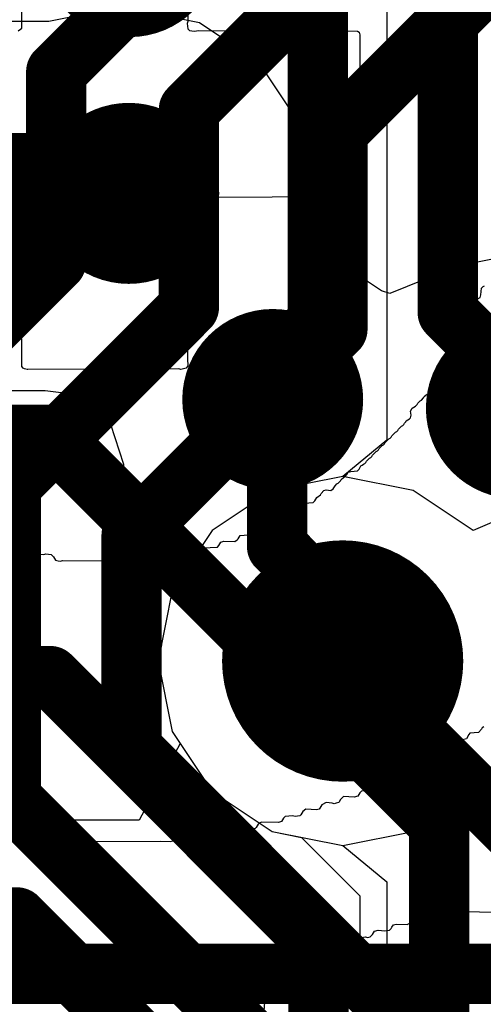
# Model space of a CAD drawing. Header units: millimetres. Extents: x -2 to 68, y -2 to 27.4.
# Tile 502 of 594: x 59.489 to 60.258, y 5.156 to 6.788. Entities that reach past the tile are written whole.
import ezdxf

# ---------------------------------------------------------------- set-up
doc = ezdxf.new("R2010")
doc.units = ezdxf.units.MM
for name, color, linetype in [('BottomLayer', 5, 'Continuous'), ('DrillGuide', 244, 'Continuous'), ('MidLayer1', 16, 'Continuous'), ('MidLayer2', 76, 'Continuous'), ('MidLayer3', 90, 'Continuous'), ('MidLayer4', 156, 'Continuous'), ('MidLayer5', 130, 'Continuous'), ('MidLayer6', 216, 'Continuous'), ('MidLayer7', 6, 'Continuous'), ('MidLayer8', 54, 'Continuous'), ('MultiLayer', 9, 'Continuous'), ('TopSolder', 216, 'Continuous'), ('ViaHoleLayer', 16, 'Continuous')]:
    doc.layers.add(name, color=color, linetype=linetype)

msp = doc.modelspace()

# ---------------------------------------------------------------- linework, layer by layer
at = {"layer": 'BottomLayer'}
for points, const_width in [([(60.1993, 6.3025), (60.1993, 7.1507)], 0.1), ([(59.9839, 6.2874), (59.9839, 7.0661)], 0.1), ([(59.035, 6.5), (59.6703, 6.5)], 0.2), ([(60.1993, 6.3025), (60.313, 6.1888)], 0.1), ([(59.909, 6.2125), (59.9839, 6.2874)], 0.1), ([(59.909, 6.1584), (59.909, 6.2125)], 0.1), ([(59.035, 6.1), (59.54, 6.1)], 0.1), ([(59.54, 6.1), (60.185, 5.455)], 0.1), ([(59.035, 5.7), (59.54, 5.7)], 0.1), ([(59.54, 5.7), (59.985, 5.255)], 0.1), ([(60.185, 2.9561), (60.185, 5.455)], 0.1), ([(59.035, 5.3), (59.485, 5.3)], 0.1), ([(59.485, 5.3), (59.785, 5)], 0.1), ([(59.985, 3.0389), (59.985, 5.255)], 0.1)]:
    msp.add_lwpolyline(points, dxfattribs=dict(at, const_width=const_width))
for points, const_width in [([(59.597, 6.909, 1), (59.747, 6.909, 1)], 0.15), ([(59.5953, 6.5, 1), (59.7453, 6.5, 1)], 0.15), ([(59.6203, 6.5, 1), (59.7203, 6.5, 1)], 0.1), ([(60.1743, 6.3025, 1), (60.2243, 6.3025, 1)], 0.05), ([(60.1743, 6.3025, 1), (60.2243, 6.3025, 1)], 0.05), ([(59.9589, 6.2874, 1), (60.0089, 6.2874, 1)], 0.05), ([(59.9589, 6.2874, 1), (60.0089, 6.2874, 1)], 0.05), ([(59.834, 6.1584, 1), (59.984, 6.1584, 1)], 0.15), ([(60.238, 6.1439, 1), (60.388, 6.1439, 1)], 0.15), ([(59.884, 6.2125, 1), (59.934, 6.2125, 1)], 0.05), ([(59.884, 6.2125, 1), (59.934, 6.2125, 1)], 0.05), ([(59.884, 6.1584, 1), (59.934, 6.1584, 1)], 0.05), ([(59.515, 6.1, 1), (59.565, 6.1, 1)], 0.05), ([(59.515, 6.1, 1), (59.565, 6.1, 1)], 0.05), ([(59.515, 5.7, 1), (59.565, 5.7, 1)], 0.05), ([(59.515, 5.7, 1), (59.565, 5.7, 1)], 0.05), ([(60.16, 5.455, 1), (60.21, 5.455, 1)], 0.05), ([(60.16, 5.455, 1), (60.21, 5.455, 1)], 0.05), ([(59.46, 5.3, 1), (59.51, 5.3, 1)], 0.05), ([(59.46, 5.3, 1), (59.51, 5.3, 1)], 0.05), ([(59.96, 5.255, 1), (60.01, 5.255, 1)], 0.05), ([(59.96, 5.255, 1), (60.01, 5.255, 1)], 0.05)]:
    msp.add_lwpolyline(points, format="xyb", close=True, dxfattribs=dict(at, const_width=const_width))
at = {"layer": 'DrillGuide'}
for points, const_width in [([(59.6453, 6.5, 1), (59.6953, 6.5, 1)], 0.05), ([(59.884, 6.1584, 1), (59.934, 6.1584, 1)], 0.05), ([(59.975, 5.725, 1), (60.075, 5.725, 1)], 0.1)]:
    msp.add_lwpolyline(points, format="xyb", close=True, dxfattribs=dict(at, const_width=const_width))
at = {"layer": 'MidLayer1'}
for p, q in [((60.025, 6.0309), (59.9079, 6.0076)), ((60.1421, 6.0076), (60.025, 6.0309)), ((59.9079, 6.0076), (59.8087, 5.9413)), ((60.2413, 5.9413), (60.1421, 6.0076)), ((60.3587, 5.9913), (60.2413, 5.9413)), ((59.8087, 5.9413), (59.7424, 5.8421)), ((59.7424, 5.8421), (59.7191, 5.725)), ((59.7191, 5.725), (59.7424, 5.608)), ((59.7424, 5.608), (59.8087, 5.5087)), ((60.2413, 5.5087), (60.3587, 5.5587)), ((59.8087, 5.5087), (59.9079, 5.4424)), ((60.1421, 5.4424), (60.2413, 5.5087)), ((59.9079, 5.4424), (60.025, 5.4191)), ((60.025, 5.4191), (60.1421, 5.4424))]:
    msp.add_line(p, q, dxfattribs=at)
at = {"layer": 'MidLayer1', "const_width": 0.2}
msp.add_lwpolyline([(59.925, 5.725, 1), (60.125, 5.725, 1)], format="xyb", close=True, dxfattribs=at)
at = {"layer": 'MidLayer2'}
for p, q in [((60.025, 6.0309), (59.9079, 6.0076)), ((60.1421, 6.0076), (60.025, 6.0309)), ((59.9079, 6.0076), (59.8087, 5.9413)), ((60.2413, 5.9413), (60.1421, 6.0076)), ((60.3587, 5.9913), (60.2413, 5.9413)), ((59.8087, 5.9413), (59.7424, 5.8421)), ((59.7424, 5.8421), (59.7191, 5.725)), ((59.7191, 5.725), (59.7424, 5.608)), ((59.7424, 5.608), (59.7554, 5.5885)), ((59.7554, 5.5885), (59.6875, 5.4615)), ((59.6875, 5.4615), (59.4419, 5.4615))]:
    msp.add_line(p, q, dxfattribs=at)
at = {"layer": 'MidLayer2', "const_width": 0.2}
msp.add_lwpolyline([(59.925, 5.725, 1), (60.125, 5.725, 1)], format="xyb", close=True, dxfattribs=at)
at = {"layer": 'MidLayer2', "const_width": 0.1}
msp.add_lwpolyline([(59.3364, 5.2066), (60.7202, 5.2066)], dxfattribs=at)
at = {"layer": 'MidLayer3'}
for p, q in [((60.025, 6.0309), (59.9079, 6.0076)), ((60.1421, 6.0076), (60.025, 6.0309)), ((59.9079, 6.0076), (59.8087, 5.9413)), ((60.2413, 5.9413), (60.1421, 6.0076)), ((60.3587, 5.9913), (60.2413, 5.9413)), ((59.8087, 5.9413), (59.7424, 5.8421)), ((59.7424, 5.8421), (59.7191, 5.725)), ((59.7191, 5.725), (59.7424, 5.608)), ((59.7424, 5.608), (59.8087, 5.5087)), ((60.2413, 5.5087), (60.3587, 5.5587)), ((59.8087, 5.5087), (59.9079, 5.4424)), ((60.1421, 5.4424), (60.2413, 5.5087)), ((59.9079, 5.4424), (60.025, 5.4191)), ((60.025, 5.4191), (60.1421, 5.4424))]:
    msp.add_line(p, q, dxfattribs=at)
at = {"layer": 'MidLayer3', "const_width": 0.2}
msp.add_lwpolyline([(59.925, 5.725, 1), (60.125, 5.725, 1)], format="xyb", close=True, dxfattribs=at)
at = {"layer": 'MidLayer4'}
for p, q in [((59.6433, 6.8059), (59.5377, 6.7849)), ((59.7874, 6.7826), (59.6703, 6.8059)), ((59.5377, 6.7849), (59.1472, 6.7849)), ((59.8866, 6.7163), (59.7874, 6.7826)), ((59.9529, 6.6171), (59.8866, 6.7163)), ((59.9762, 6.5), (59.9529, 6.6171)), ((59.957, 6.4037), (59.9762, 6.5)), ((60.0065, 6.3939), (59.957, 6.4037)), ((60.313, 6.3988), (60.2154, 6.3794)), ((60.0892, 6.3386), (60.0065, 6.3939)), ((60.2154, 6.3794), (60.103, 6.3341)), ((60.103, 6.3341), (60.0892, 6.3386)), ((59.1472, 6.1731), (59.5315, 6.1731)), ((59.5315, 6.1731), (59.6259, 6.1618)), ((59.6259, 6.1618), (59.6613, 6.0514)), ((59.6613, 6.0514), (59.6613, 5.915)), ((59.6613, 5.915), (59.6807, 5.8175)), ((59.6807, 5.8175), (59.7245, 5.7519)), ((59.7245, 5.7519), (59.7191, 5.725)), ((59.7191, 5.725), (59.7424, 5.608)), ((59.7424, 5.608), (59.8087, 5.5087)), ((60.2416, 5.5088), (60.3587, 5.5587)), ((59.8087, 5.5087), (59.9079, 5.4424)), ((60.1421, 5.4424), (60.24, 5.5078)), ((60.24, 5.5078), (60.2416, 5.5088)), ((59.9079, 5.4424), (60.025, 5.4191)), ((60.025, 5.4191), (60.1421, 5.4424))]:
    msp.add_line(p, q, dxfattribs=at)
for points, const_width in [([(59.597, 6.909, 1), (59.747, 6.909, 1)], 0.15), ([(59.5953, 6.5, 1), (59.7453, 6.5, 1)], 0.15), ([(59.5933, 6.5, 1), (59.6933, 6.5, 1)], 0.1), ([(59.5933, 6.5, 1), (59.6933, 6.5, 1)], 0.1), ([(59.6203, 6.5, 1), (59.7203, 6.5, 1)], 0.1), ([(59.5723, 6.479, 1), (59.6723, 6.479, 1)], 0.1), ([(59.5723, 6.479, 1), (59.6723, 6.479, 1)], 0.1), ([(59.834, 6.1584, 1), (59.984, 6.1584, 1)], 0.15), ([(60.238, 6.1439, 1), (60.388, 6.1439, 1)], 0.15), ([(59.8912, 6.1512, 1), (59.9412, 6.1512, 1)], 0.05), ([(59.8912, 5.915, 1), (59.9412, 5.915, 1)], 0.05), ([(59.8912, 5.915, 1), (59.9412, 5.915, 1)], 0.05), ([(59.925, 5.725, 1), (60.125, 5.725, 1)], 0.2), ([(60, 5.8062, 1), (60.05, 5.8062, 1)], 0.05), ([(60, 5.8062, 1), (60.05, 5.8062, 1)], 0.05), ([(60, 5.725, 1), (60.05, 5.725, 1)], 0.05)]:
    msp.add_lwpolyline(points, format="xyb", close=True, dxfattribs=dict(at, const_width=const_width))
for points, const_width in [([(59.6223, 6.479), (59.6433, 6.5)], 0.2), ([(59.6433, 6.5), (59.6703, 6.5)], 0.2), ([(59.1472, 6.479), (59.6223, 6.479)], 0.2), ([(59.9162, 5.915), (59.9162, 6.1512)], 0.1), ([(59.9162, 5.915), (60.025, 5.8062)], 0.1), ([(60.025, 5.725), (60.025, 5.8062)], 0.1)]:
    msp.add_lwpolyline(points, dxfattribs=dict(at, const_width=const_width))
at = {"layer": 'MidLayer5'}
for p, q in [((60.025, 6.0309), (59.9079, 6.0076)), ((60.1421, 6.0076), (60.025, 6.0309)), ((59.9079, 6.0076), (59.8087, 5.9413)), ((60.2413, 5.9413), (60.1421, 6.0076)), ((60.3587, 5.9913), (60.2413, 5.9413)), ((59.8087, 5.9413), (59.7424, 5.8421)), ((59.7424, 5.8421), (59.7191, 5.725)), ((59.7191, 5.725), (59.7424, 5.608)), ((59.7424, 5.608), (59.8087, 5.5087)), ((59.8087, 5.5087), (59.9079, 5.4424)), ((59.9079, 5.4424), (59.9568, 5.4327)), ((59.9568, 5.4327), (60.0536, 5.3359)), ((60.0536, 5.3359), (60.0536, 3.9104))]:
    msp.add_line(p, q, dxfattribs=at)
for points, const_width in [([(59.925, 5.725, 1), (60.125, 5.725, 1)], 0.2), ([(60, 5.725, 1), (60.05, 5.725, 1)], 0.05)]:
    msp.add_lwpolyline(points, format="xyb", close=True, dxfattribs=dict(at, const_width=const_width))
at = {"layer": 'MidLayer5', "const_width": 0.1}
msp.add_lwpolyline([(60.025, 5.725), (60.3085, 5.4415)], dxfattribs=at)
at = {"layer": 'MidLayer6', "const_width": 0.1}
for points in [[(60.0163, 6.602), (60.6134, 7.1992)], [(59.77, 6.6386), (60.2351, 7.1037)], [(59.55, 6.7014), (59.85, 7.0014)], [(59.55, 6.3868), (59.55, 6.7014)], [(59.77, 6.3115), (59.77, 6.6386)], [(60.0163, 6.2749), (60.0163, 6.602)], [(59.275, 6.1118), (59.55, 6.3868)], [(59.475, 6.0165), (59.77, 6.3115)], [(59.675, 5.9336), (60.0163, 6.2749)], [(59.475, 5.4972), (59.475, 6.0165)], [(59.675, 5.58), (59.675, 5.9336)], [(59.675, 5.58), (60.2099, 5.0451)], [(59.475, 5.4972), (60.0099, 4.9623)]]:
    msp.add_lwpolyline(points, dxfattribs=at)
at = {"layer": 'MidLayer6'}
for points, const_width in [([(59.525, 6.7014, 1), (59.575, 6.7014, 1)], 0.05), ([(59.525, 6.7014, 1), (59.575, 6.7014, 1)], 0.05), ([(59.745, 6.6386, 1), (59.795, 6.6386, 1)], 0.05), ([(59.745, 6.6386, 1), (59.795, 6.6386, 1)], 0.05), ([(59.9913, 6.602, 1), (60.0413, 6.602, 1)], 0.05), ([(59.9913, 6.602, 1), (60.0413, 6.602, 1)], 0.05), ([(59.525, 6.3868, 1), (59.575, 6.3868, 1)], 0.05), ([(59.525, 6.3868, 1), (59.575, 6.3868, 1)], 0.05), ([(59.745, 6.3115, 1), (59.795, 6.3115, 1)], 0.05), ([(59.745, 6.3115, 1), (59.795, 6.3115, 1)], 0.05), ([(59.9913, 6.2749, 1), (60.0413, 6.2749, 1)], 0.05), ([(59.9913, 6.2749, 1), (60.0413, 6.2749, 1)], 0.05), ([(59.45, 6.0165, 1), (59.5, 6.0165, 1)], 0.05), ([(59.45, 6.0165, 1), (59.5, 6.0165, 1)], 0.05), ([(59.65, 5.9336, 1), (59.7, 5.9336, 1)], 0.05), ([(59.65, 5.9336, 1), (59.7, 5.9336, 1)], 0.05), ([(59.925, 5.725, 1), (60.125, 5.725, 1)], 0.2), ([(59.65, 5.58, 1), (59.7, 5.58, 1)], 0.05), ([(59.65, 5.58, 1), (59.7, 5.58, 1)], 0.05), ([(59.45, 5.4972, 1), (59.5, 5.4972, 1)], 0.05), ([(59.45, 5.4972, 1), (59.5, 5.4972, 1)], 0.05)]:
    msp.add_lwpolyline(points, format="xyb", close=True, dxfattribs=dict(at, const_width=const_width))
at = {"layer": 'MidLayer7'}
for p, q in [((60.025, 6.0309), (59.9079, 6.0076)), ((60.1421, 6.0076), (60.025, 6.0309)), ((59.9079, 6.0076), (59.8087, 5.9413)), ((60.2413, 5.9413), (60.1421, 6.0076)), ((60.3587, 5.9913), (60.2413, 5.9413)), ((59.8087, 5.9413), (59.7424, 5.8421)), ((59.7424, 5.8421), (59.7191, 5.725)), ((59.7191, 5.725), (59.7424, 5.608)), ((59.7424, 5.608), (59.8087, 5.5087)), ((60.2413, 5.5087), (60.3587, 5.5587)), ((59.8087, 5.5087), (59.9079, 5.4424)), ((60.1421, 5.4424), (60.2413, 5.5087)), ((59.9079, 5.4424), (60.025, 5.4191)), ((60.025, 5.4191), (60.1421, 5.4424))]:
    msp.add_line(p, q, dxfattribs=at)
at = {"layer": 'MidLayer7', "const_width": 0.2}
msp.add_lwpolyline([(59.925, 5.725, 1), (60.125, 5.725, 1)], format="xyb", close=True, dxfattribs=at)
at = {"layer": 'MidLayer8'}
for p, q in [((60.098, 8.3856), (60.098, 6.0908)), ((60.098, 6.0908), (60.025, 6.0309)), ((60.025, 6.0309), (59.9079, 6.0076)), ((59.9079, 6.0076), (59.8087, 5.9413)), ((59.8087, 5.9413), (59.7424, 5.8421)), ((59.7424, 5.8421), (59.7191, 5.725)), ((59.7191, 5.725), (59.7424, 5.608)), ((59.7424, 5.608), (59.8087, 5.5087)), ((59.8087, 5.5087), (59.9079, 5.4424)), ((59.9079, 5.4424), (60.025, 5.4191)), ((60.025, 5.4191), (60.098, 5.3592)), ((60.098, 5.3592), (60.098, 1.196))]:
    msp.add_line(p, q, dxfattribs=at)
at = {"layer": 'MidLayer8', "const_width": 0.2}
msp.add_lwpolyline([(59.925, 5.725, 1), (60.125, 5.725, 1)], format="xyb", close=True, dxfattribs=at)
at = {"layer": 'MultiLayer'}
for points, const_width in [([(59.597, 6.909, 1), (59.747, 6.909, 1)], 0.15), ([(59.5953, 6.5, 1), (59.7453, 6.5, 1)], 0.15), ([(59.834, 6.1584, 1), (59.984, 6.1584, 1)], 0.15), ([(60.238, 6.1439, 1), (60.388, 6.1439, 1)], 0.15), ([(59.925, 5.725, 1), (60.125, 5.725, 1)], 0.2)]:
    msp.add_lwpolyline(points, format="xyb", close=True, dxfattribs=dict(at, const_width=const_width))
at = {"layer": 'TopSolder'}
for p, q in [((59.4927, 6.7738), (59.4938, 7.0416)), ((59.7676, 7.0223), (59.7681, 6.7848)), ((59.4871, 6.7694), (59.491, 6.7722)), ((59.491, 6.7722), (59.4927, 6.7738)), ((59.7681, 6.7848), (59.767, 6.7815)), ((59.767, 6.7815), (59.7681, 6.7727)), ((59.7681, 6.7727), (59.7709, 6.7699)), ((59.7709, 6.7699), (59.7786, 6.7688)), ((59.7786, 6.7688), (59.7863, 6.7699)), ((59.7863, 6.7699), (60.0497, 6.7688)), ((60.0497, 6.7688), (60.0525, 6.7672)), ((60.0525, 6.7672), (60.0536, 6.7628)), ((60.0536, 6.7628), (60.0525, 6.4972)), ((59.4915, 6.4917), (59.4888, 6.4945)), ((60.0464, 6.4945), (59.7698, 6.4934)), ((60.0508, 6.4956), (60.0464, 6.4945)), ((60.0525, 6.4972), (60.0508, 6.4956)), ((59.4927, 6.2129), (59.4915, 6.4917)), ((59.7698, 6.4934), (59.767, 6.4873)), ((59.767, 6.4873), (59.7681, 6.4664)), ((59.7681, 6.4664), (59.7676, 6.2256)), ((60.253, 6.3275), (60.2541, 6.3319)), ((60.2541, 6.3319), (60.2552, 6.3429)), ((60.2552, 6.3429), (60.258, 6.3457)), ((60.258, 6.3457), (60.2602, 6.3468)), ((60.2431, 6.3198), (60.2458, 6.3236)), ((60.2442, 6.3011), (60.2431, 6.3198)), ((60.2458, 6.3236), (60.2481, 6.3247)), ((60.2481, 6.3247), (60.253, 6.3275)), ((60.2431, 6.2966), (60.2442, 6.3011)), ((60.2332, 6.2768), (60.2343, 6.2911)), ((60.2343, 6.2911), (60.2431, 6.2966)), ((60.2216, 6.2542), (60.2227, 6.2674)), ((60.2227, 6.2674), (60.2255, 6.2713)), ((60.2255, 6.2713), (60.2315, 6.2752)), ((60.2315, 6.2752), (60.2332, 6.2768)), ((60.2133, 6.2482), (60.2161, 6.2509)), ((60.2161, 6.2509), (60.2216, 6.2542)), ((60.2084, 6.2311), (60.2122, 6.2349)), ((60.2122, 6.2349), (60.2133, 6.2482)), ((59.7676, 6.2256), (59.7681, 6.214)), ((60.1902, 6.2129), (60.193, 6.2179)), ((60.193, 6.2179), (60.1952, 6.219)), ((60.1952, 6.219), (60.2012, 6.2239)), ((60.2012, 6.2239), (60.2023, 6.2261)), ((60.2023, 6.2261), (60.2062, 6.23)), ((60.2062, 6.23), (60.2084, 6.2311)), ((59.4954, 6.2101), (59.4927, 6.2129)), ((59.4976, 6.209), (59.4954, 6.2101)), ((59.502, 6.2079), (59.4976, 6.209)), ((59.5031, 6.2079), (59.502, 6.2079)), ((59.7533, 6.209), (59.5031, 6.2079)), ((59.7566, 6.2079), (59.7533, 6.209)), ((59.7654, 6.2101), (59.7566, 6.2079)), ((59.7681, 6.214), (59.7654, 6.2101)), ((60.1841, 6.198), (60.1896, 6.2013)), ((60.1896, 6.2013), (60.1913, 6.2063)), ((60.1913, 6.2063), (60.1902, 6.2129)), ((60.1693, 6.1831), (60.1731, 6.187)), ((60.1731, 6.187), (60.1753, 6.1881)), ((60.1753, 6.1881), (60.1792, 6.1909)), ((60.1792, 6.1909), (60.1803, 6.1931)), ((60.1803, 6.1931), (60.1841, 6.198)), ((60.1654, 6.1672), (60.1693, 6.1699)), ((60.1698, 6.1749), (60.1693, 6.1831)), ((60.1693, 6.1699), (60.1698, 6.1749)), ((60.1483, 6.1501), (60.1494, 6.1523)), ((60.1494, 6.1523), (60.1533, 6.1561)), ((60.1533, 6.1561), (60.1555, 6.1573)), ((60.1555, 6.1573), (60.1593, 6.1611)), ((60.1593, 6.1611), (60.1604, 6.1633)), ((60.1604, 6.1633), (60.1632, 6.1661)), ((60.1632, 6.1661), (60.1654, 6.1672)), ((60.1373, 6.1391), (60.1401, 6.144)), ((60.1384, 6.1325), (60.1373, 6.1391)), ((60.1401, 6.144), (60.1456, 6.1473)), ((60.1456, 6.1473), (60.1483, 6.1501)), ((60.1263, 6.117), (60.1274, 6.1192)), ((60.1274, 6.1192), (60.1296, 6.1214)), ((60.1296, 6.1214), (60.1301, 6.1231)), ((60.1301, 6.1231), (60.1357, 6.1264)), ((60.1357, 6.1264), (60.1373, 6.128)), ((60.1373, 6.128), (60.1384, 6.1325)), ((60.1064, 6.0983), (60.1125, 6.1044)), ((60.1125, 6.1044), (60.1147, 6.1055)), ((60.1147, 6.1055), (60.1164, 6.1071)), ((60.1164, 6.1071), (60.1175, 6.1093)), ((60.1175, 6.1093), (60.1224, 6.1143)), ((60.1224, 6.1143), (60.1246, 6.1154)), ((60.1246, 6.1154), (60.1263, 6.117)), ((60.0943, 6.0851), (60.0954, 6.0873)), ((60.0954, 6.0873), (60.1015, 6.0933)), ((60.1015, 6.0933), (60.1037, 6.0944)), ((60.1037, 6.0944), (60.1053, 6.0961)), ((60.1053, 6.0961), (60.1064, 6.0983)), ((60.0745, 6.0663), (60.0806, 6.0724)), ((60.0806, 6.0724), (60.0828, 6.0735)), ((60.0828, 6.0735), (60.0844, 6.0752)), ((60.0844, 6.0752), (60.0855, 6.0774)), ((60.0855, 6.0774), (60.0905, 6.0823)), ((60.0905, 6.0823), (60.0927, 6.0834)), ((60.0927, 6.0834), (60.0943, 6.0851)), ((60.0618, 6.0526), (60.0635, 6.0542)), ((60.0635, 6.0542), (60.0646, 6.0564)), ((60.0646, 6.0564), (60.0695, 6.0614)), ((60.0695, 6.0614), (60.0717, 6.0625)), ((60.0717, 6.0625), (60.0734, 6.0641)), ((60.0734, 6.0641), (60.0745, 6.0663)), ((60.0326, 6.0344), (60.0343, 6.0382)), ((60.0343, 6.0382), (60.0387, 6.0393)), ((60.0387, 6.0393), (60.0497, 6.0404)), ((60.0497, 6.0404), (60.0525, 6.0432)), ((60.0525, 6.0432), (60.0536, 6.0454)), ((60.0536, 6.0454), (60.0552, 6.0482)), ((60.0552, 6.0482), (60.0574, 6.0493)), ((60.0574, 6.0493), (60.0596, 6.0515)), ((60.0596, 6.0515), (60.0618, 6.0526)), ((60.0177, 6.0195), (60.0216, 6.0234)), ((60.0216, 6.0234), (60.0227, 6.0256)), ((60.0227, 6.0256), (60.0266, 6.0294)), ((60.0266, 6.0294), (60.0288, 6.0305)), ((60.0288, 6.0305), (60.0326, 6.0344)), ((59.9896, 6.0024), (59.9935, 6.0074)), ((59.9935, 6.0074), (59.9979, 6.0085)), ((59.9979, 6.0085), (60.0056, 6.0074)), ((60.0056, 6.0074), (60.0095, 6.0101)), ((60.0095, 6.0101), (60.0128, 6.0156)), ((60.0128, 6.0156), (60.0155, 6.0184)), ((60.0155, 6.0184), (60.0177, 6.0195)), ((59.9759, 5.9875), (59.9786, 5.9903)), ((59.9786, 5.9903), (59.9819, 5.9958)), ((59.9819, 5.9958), (59.9885, 6.0002)), ((59.9885, 6.0002), (59.9896, 6.0024)), ((59.9356, 5.9683), (59.939, 5.9738)), ((59.939, 5.9738), (59.9417, 5.9765)), ((59.9417, 5.9765), (59.956, 5.9776)), ((59.956, 5.9776), (59.9615, 5.9864)), ((59.9615, 5.9864), (59.9759, 5.9875)), ((59.912, 5.9556), (59.9158, 5.9594)), ((59.9158, 5.9594), (59.9191, 5.965)), ((59.9191, 5.965), (59.9334, 5.9661)), ((59.9334, 5.9661), (59.9356, 5.9683)), ((59.8723, 5.9369), (59.8761, 5.9429)), ((59.8761, 5.9429), (59.8778, 5.9446)), ((59.8778, 5.9446), (59.8921, 5.9457)), ((59.8921, 5.9457), (59.8938, 5.9473)), ((59.8938, 5.9473), (59.8976, 5.9545)), ((59.8976, 5.9545), (59.9042, 5.9556)), ((59.9042, 5.9556), (59.9075, 5.9545)), ((59.9075, 5.9545), (59.912, 5.9556)), ((59.8232, 5.922), (59.8282, 5.9236)), ((59.8282, 5.9236), (59.8464, 5.9231)), ((59.8464, 5.9231), (59.8502, 5.9258)), ((59.8502, 5.9258), (59.8519, 5.9275)), ((59.8519, 5.9275), (59.8552, 5.933)), ((59.8552, 5.933), (59.8684, 5.9341)), ((59.8684, 5.9341), (59.8723, 5.9369)), ((59.4849, 5.9132), (59.4904, 5.911)), ((59.4904, 5.911), (59.496, 5.9032)), ((59.7781, 5.9066), (59.7808, 5.9115)), ((59.7808, 5.9115), (59.7885, 5.9137)), ((59.7885, 5.9137), (59.7929, 5.9126)), ((59.7929, 5.9126), (59.8172, 5.9137)), ((59.8172, 5.9137), (59.8199, 5.9165)), ((59.8199, 5.9165), (59.8232, 5.922)), ((59.496, 5.9032), (59.5009, 5.9016)), ((59.5009, 5.9016), (59.5158, 5.9021)), ((59.5158, 5.9021), (59.5296, 5.9016)), ((59.5296, 5.9016), (59.5329, 5.9027)), ((59.5329, 5.9027), (59.5417, 5.9016)), ((59.5417, 5.9016), (59.5455, 5.8977)), ((59.5455, 5.8977), (59.5489, 5.8922)), ((59.5489, 5.8922), (59.5533, 5.8911)), ((59.5533, 5.8911), (59.5571, 5.8906)), ((59.5571, 5.8906), (59.5604, 5.8917)), ((59.5604, 5.8917), (59.7175, 5.8911)), ((59.7175, 5.8911), (59.7219, 5.8922)), ((59.7219, 5.8922), (59.7252, 5.8955)), ((59.7252, 5.8955), (59.7285, 5.901)), ((59.7285, 5.901), (59.7334, 5.9027)), ((59.7334, 5.9027), (59.7544, 5.9016)), ((59.7544, 5.9016), (59.7577, 5.9027)), ((59.7577, 5.9027), (59.7687, 5.9016)), ((59.7687, 5.9016), (59.7742, 5.9027)), ((59.7742, 5.9027), (59.7781, 5.9066)), ((60.2563, 5.6145), (60.2552, 5.6123)), ((60.2591, 5.6162), (60.2563, 5.6145)), ((60.2343, 5.6035), (60.2304, 5.5963)), ((60.2359, 5.6052), (60.2343, 5.6035)), ((60.2503, 5.6063), (60.2359, 5.6052)), ((60.2552, 5.6123), (60.2503, 5.6063)), ((60.2023, 5.5815), (60.2012, 5.5793)), ((60.2073, 5.5853), (60.2023, 5.5815)), ((60.2095, 5.5864), (60.2073, 5.5853)), ((60.2122, 5.5914), (60.2095, 5.5864)), ((60.215, 5.5941), (60.2122, 5.5914)), ((60.226, 5.5952), (60.215, 5.5941)), ((60.2304, 5.5963), (60.226, 5.5952)), ((60.1775, 5.5644), (60.1731, 5.5633)), ((60.1814, 5.5716), (60.1775, 5.5644)), ((60.183, 5.5732), (60.1814, 5.5716)), ((60.1974, 5.5743), (60.183, 5.5732)), ((60.2012, 5.5793), (60.1974, 5.5743)), ((60.139, 5.5501), (60.1351, 5.544)), ((60.1428, 5.5528), (60.139, 5.5501)), ((60.156, 5.5539), (60.1428, 5.5528)), ((60.1593, 5.5594), (60.156, 5.5539)), ((60.1621, 5.5622), (60.1593, 5.5594)), ((60.1731, 5.5633), (60.1621, 5.5622)), ((60.1015, 5.5324), (60.0965, 5.5286)), ((60.1092, 5.5313), (60.1015, 5.5324)), ((60.1136, 5.5324), (60.1092, 5.5313)), ((60.1191, 5.5413), (60.1136, 5.5324)), ((60.1334, 5.5424), (60.1191, 5.5413)), ((60.1351, 5.544), (60.1334, 5.5424)), ((60.0756, 5.5187), (60.0717, 5.5115)), ((60.0772, 5.5203), (60.0756, 5.5187)), ((60.0916, 5.5214), (60.0772, 5.5203)), ((60.0932, 5.5231), (60.0916, 5.5214)), ((60.0965, 5.5286), (60.0932, 5.5231)), ((60.0266, 5.5005), (60.0216, 5.4955)), ((60.0442, 5.4994), (60.0266, 5.5005)), ((60.0502, 5.501), (60.0442, 5.4994)), ((60.0536, 5.5065), (60.0502, 5.501)), ((60.0563, 5.5093), (60.0536, 5.5065)), ((60.0673, 5.5104), (60.0563, 5.5093)), ((60.0717, 5.5115), (60.0673, 5.5104)), ((59.9907, 5.4867), (59.9874, 5.4812)), ((59.9979, 5.4906), (59.9907, 5.4867)), ((60.0078, 5.4895), (59.9979, 5.4906)), ((60.0111, 5.4884), (60.0078, 5.4895)), ((60.0144, 5.4895), (60.0111, 5.4884)), ((60.0188, 5.4906), (60.0144, 5.4895)), ((60.0216, 5.4955), (60.0188, 5.4906)), ((59.9296, 5.4674), (59.9268, 5.4647)), ((59.9417, 5.4685), (59.9296, 5.4674)), ((59.9461, 5.4674), (59.9417, 5.4685)), ((59.9538, 5.4685), (59.9461, 5.4674)), ((59.9555, 5.4702), (59.9538, 5.4685)), ((59.9588, 5.4757), (59.9555, 5.4702)), ((59.9637, 5.4795), (59.9588, 5.4757)), ((59.9814, 5.4784), (59.9637, 5.4795)), ((59.9858, 5.4795), (59.9814, 5.4784)), ((59.9874, 5.4812), (59.9858, 5.4795)), ((59.885, 5.4547), (59.8816, 5.4492)), ((59.8866, 5.4564), (59.885, 5.4547)), ((59.8905, 5.4581), (59.8866, 5.4564)), ((59.9186, 5.4575), (59.8905, 5.4581)), ((59.9235, 5.4592), (59.9186, 5.4575)), ((59.9268, 5.4647), (59.9235, 5.4592)), ((59.5097, 5.4366), (59.4425, 5.4377)), ((59.5141, 5.4377), (59.5097, 5.4366)), ((59.5219, 5.4355), (59.5141, 5.4377)), ((59.5257, 5.4283), (59.5219, 5.4355)), ((59.7483, 5.4349), (59.7472, 5.4327)), ((59.7538, 5.4371), (59.7483, 5.4349)), ((59.8238, 5.4366), (59.7538, 5.4371)), ((59.8282, 5.4377), (59.8238, 5.4366)), ((59.831, 5.4426), (59.8282, 5.4377)), ((59.8348, 5.4465), (59.831, 5.4426)), ((59.858, 5.4476), (59.8348, 5.4465)), ((59.8756, 5.4465), (59.858, 5.4476)), ((59.88, 5.4476), (59.8756, 5.4465)), ((59.8816, 5.4492), (59.88, 5.4476)), ((59.5285, 5.4266), (59.5257, 5.4283)), ((59.534, 5.4255), (59.5285, 5.4266)), ((59.545, 5.4266), (59.534, 5.4255)), ((59.5483, 5.4255), (59.545, 5.4266)), ((59.723, 5.4261), (59.5483, 5.4255)), ((59.7389, 5.4255), (59.723, 5.4261)), ((59.7434, 5.4266), (59.7389, 5.4255)), ((59.7472, 5.4327), (59.7434, 5.4266)), ((60.2001, 5.3016), (60.204, 5.3087)), ((60.204, 5.3087), (60.2084, 5.3098)), ((60.2084, 5.3098), (60.3252, 5.3087)), ((60.1064, 5.2839), (60.1092, 5.2878)), ((60.1092, 5.2878), (60.1136, 5.2889)), ((60.1136, 5.2889), (60.1318, 5.2883)), ((60.1318, 5.2883), (60.1362, 5.2906)), ((60.1362, 5.2906), (60.1373, 5.2928)), ((60.1373, 5.2928), (60.1401, 5.2977)), ((60.1401, 5.2977), (60.1456, 5.2999)), ((60.1456, 5.2999), (60.1632, 5.2988)), ((60.1632, 5.2988), (60.1985, 5.2999)), ((60.1985, 5.2999), (60.2001, 5.3016)), ((60.0706, 5.268), (60.0745, 5.2718)), ((60.0745, 5.2718), (60.0778, 5.2773)), ((60.0778, 5.2773), (60.0839, 5.279)), ((60.0839, 5.279), (60.0949, 5.2779)), ((60.0949, 5.2779), (60.1026, 5.279)), ((60.1026, 5.279), (60.1053, 5.2817)), ((60.1053, 5.2817), (60.1064, 5.2839)), ((60.0315, 5.2498), (60.0348, 5.2553)), ((60.0348, 5.2553), (60.0365, 5.2569)), ((60.0365, 5.2569), (60.0508, 5.258)), ((60.0508, 5.258), (60.0525, 5.2597)), ((60.0525, 5.2597), (60.0563, 5.2669)), ((60.0563, 5.2669), (60.0629, 5.268)), ((60.0629, 5.268), (60.0662, 5.2669)), ((60.0662, 5.2669), (60.0706, 5.268)), ((60.0089, 5.2371), (60.0144, 5.2459)), ((60.0144, 5.2459), (60.0288, 5.247)), ((60.0288, 5.247), (60.0315, 5.2498)), ((59.9786, 5.2178), (59.9819, 5.2233)), ((59.9819, 5.2233), (59.9836, 5.225)), ((59.9836, 5.225), (59.9858, 5.2261)), ((59.9858, 5.2261), (59.9896, 5.2299)), ((59.9896, 5.2299), (59.9907, 5.2321)), ((59.9907, 5.2321), (59.9946, 5.236)), ((59.9946, 5.236), (60.0089, 5.2371)), ((59.9538, 5.2052), (59.956, 5.2063)), ((59.956, 5.2063), (59.9577, 5.2079)), ((59.9577, 5.2079), (59.961, 5.2134)), ((59.961, 5.2134), (59.9659, 5.2151)), ((59.9659, 5.2151), (59.9737, 5.214)), ((59.9737, 5.214), (59.9786, 5.2178)), ((59.9351, 5.1853), (59.9378, 5.1892)), ((59.9378, 5.1892), (59.9428, 5.1941)), ((59.9428, 5.1941), (59.945, 5.1952)), ((59.945, 5.1952), (59.9467, 5.1969)), ((59.9467, 5.1969), (59.9478, 5.1991)), ((59.9478, 5.1991), (59.9538, 5.2052)), ((59.912, 5.1721), (59.923, 5.1732)), ((59.923, 5.1732), (59.9257, 5.1759)), ((59.9257, 5.1759), (59.9268, 5.1782)), ((59.9268, 5.1782), (59.9285, 5.1809)), ((59.9285, 5.1809), (59.9307, 5.182)), ((59.9307, 5.182), (59.9329, 5.1842)), ((59.9329, 5.1842), (59.9351, 5.1853)), ((60.188, 5.1726), (60.1836, 5.1715)), ((60.3351, 5.1721), (60.188, 5.1726)), ((59.8949, 5.1451), (59.896, 5.1594)), ((59.896, 5.1594), (59.902, 5.1633)), ((59.902, 5.1633), (59.9048, 5.166)), ((59.9048, 5.166), (59.9059, 5.1682)), ((59.9059, 5.1682), (59.9075, 5.171)), ((59.9075, 5.171), (59.912, 5.1721)), ((60.1384, 5.1572), (60.1357, 5.1523)), ((60.1395, 5.1594), (60.1384, 5.1572)), ((60.1412, 5.1611), (60.1395, 5.1594)), ((60.1511, 5.1622), (60.1412, 5.1611)), ((60.1544, 5.1611), (60.1511, 5.1622)), ((60.1593, 5.1616), (60.1544, 5.1611)), ((60.172, 5.1611), (60.1593, 5.1616)), ((60.1764, 5.1622), (60.172, 5.1611)), ((60.1781, 5.1638), (60.1764, 5.1622)), ((60.1814, 5.1693), (60.1781, 5.1638)), ((60.1836, 5.1715), (60.1814, 5.1693))]:
    msp.add_line(p, q, dxfattribs=at)
at = {"layer": 'ViaHoleLayer'}
for points, const_width in [([(59.6453, 6.5, 1), (59.6953, 6.5, 1)], 0.05), ([(59.884, 6.1584, 1), (59.934, 6.1584, 1)], 0.05), ([(59.975, 5.725, 1), (60.075, 5.725, 1)], 0.1)]:
    msp.add_lwpolyline(points, format="xyb", close=True, dxfattribs=dict(at, const_width=const_width))

doc.saveas('drawing.dxf')
